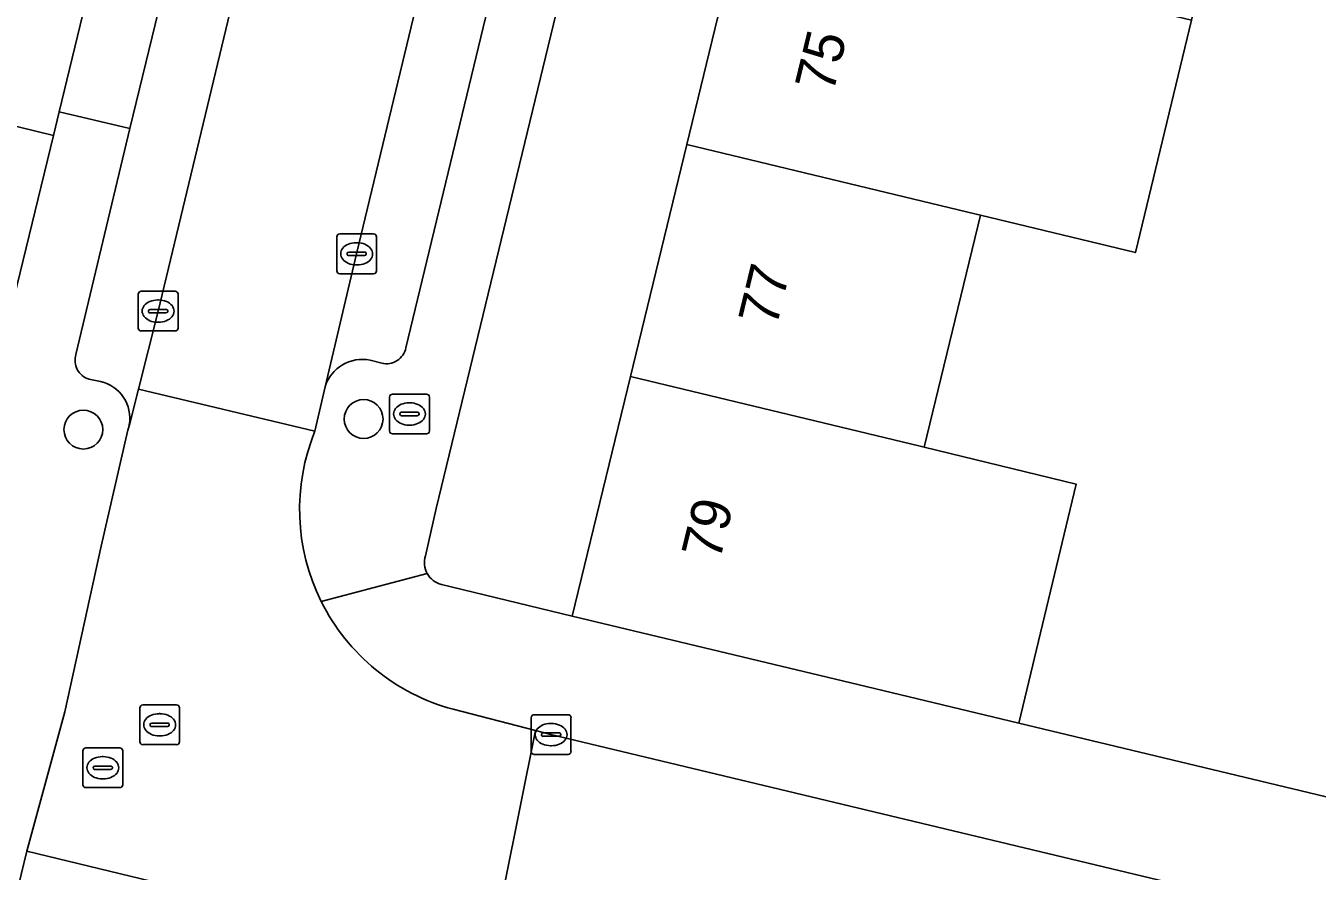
# Model space of a CAD drawing. Extents: x 162803 to 163818, y 381639 to 382475.
# Drawn here: x 163658.83 to 163691.31, y 382022 to 382043.26 of the extents above; entities that cross this region are included whole.
import ezdxf

# ---------------------------------------------------------------- set-up
doc = ezdxf.new("R2010")
doc.units = 0
for name, color, linetype in [('IMGEO_Boom', 7, 'Continuous'), ('IMGEO_Brandkraan', 7, 'Continuous'), ('IMGEO_Erf', 7, 'Continuous'), ('IMGEO_Kolk', 7, 'Continuous'), ('IMGEO_Muur', 7, 'Continuous'), ('IMGEO_Pand', 7, 'Continuous'), ('IMGEO_Pand_nummerreeks', 7, 'Continuous'), ('IMGEO_Parkeervlak_open', 7, 'Continuous'), ('IMGEO_Rijbaan_lokaal_open', 7, 'Continuous'), ('IMGEO_Rioolput', 7, 'Continuous'), ('IMGEO_Voetpad_open', 7, 'Continuous')]:
    doc.layers.add(name, color=color, linetype=linetype)

msp = doc.modelspace()

# ---------------------------------------------------------------- linework, layer by layer
at = {"layer": 'IMGEO_Boom'}
for centre in [(163660.28, 382033.104), (163667.328, 382033.37)]:
    msp.add_circle(centre, 0.489, dxfattribs=at)
at = {"layer": 'IMGEO_Brandkraan'}
for p, q in [((163667.982, 382033.07), (163667.982, 382033.922)), ((163668.057, 382033.996), (163668.909, 382033.996)), ((163668.983, 382033.922), (163668.983, 382033.07)), ((163668.47, 382033.776), (163668.495, 382033.776)), ((163668.241, 382033.49), (163668.241, 382033.502)), ((163668.679, 382033.453), (163668.281, 382033.453)), ((163668.284, 382033.539), (163668.682, 382033.539)), ((163668.725, 382033.502), (163668.725, 382033.49)), ((163668.909, 382032.996), (163668.057, 382032.996)), ((163668.493, 382033.216), (163668.468, 382033.216))]:
    msp.add_line(p, q, dxfattribs=at)
for points in [[(163667.982, 382033.07), (163667.982, 382033.922)], [(163668.057, 382033.996), (163668.909, 382033.996)], [(163668.983, 382033.922), (163668.983, 382033.07)], [(163668.909, 382032.996), (163668.057, 382032.996)]]:
    msp.add_lwpolyline(points, dxfattribs=at)
for centre, radius, start, end in [((163668.059, 382033.92), 0.0765, 91.552, 178.448), ((163668.059, 382033.92), 0.0765, 91.552, 178.448), ((163668.907, 382033.92), 0.0765, 1.552, 88.448), ((163668.907, 382033.92), 0.0765, 1.552, 88.448), ((163668.281, 382033.499), 0.0403, 85.8775, 175.7526), ((163668.278, 382033.489), 0.0366, 178.938, 274.7102), ((163668.682, 382033.496), 0.043, 264.8664, 352.4533), ((163668.686, 382033.501), 0.0386, 1.7309, 96.639), ((163668.059, 382033.072), 0.0765, 181.552, 268.448), ((163668.059, 382033.072), 0.0765, 181.552, 268.448), ((163668.907, 382033.072), 0.0765, 271.552, 358.448), ((163668.907, 382033.072), 0.0765, 271.552, 358.448)]:
    msp.add_arc(centre, radius, start, end, dxfattribs=at)
for centre, major_axis, ratio, start_param, end_param in [((163668.469, 382033.496), (-0.387, 0.002), 0.722429, 4.712389, 7.853982), ((163668.494, 382033.496), (-0.39, 0.002), 0.717154, 1.570796, 4.712389)]:
    msp.add_ellipse(centre, major_axis=major_axis, ratio=ratio, start_param=start_param, end_param=end_param, dxfattribs=at)
at = {"layer": 'IMGEO_Erf'}
for points in [[(163678.29, 382051.957), (163679.706, 382057.794), (163681.141, 382063.708), (163677.277, 382064.666), (163669.15, 382031.115), (163668.882, 382029.928)], [(163701.599, 382058.473), (163688.527, 382061.917), (163687.094, 382056.011), (163691.303, 382054.996), (163689.896, 382049.161), (163689.568, 382049.24), (163688.152, 382043.404), (163686.743, 382037.555), (163682.845, 382038.494), (163681.429, 382032.659), (163685.25, 382031.731), (163683.81, 382025.721), (163692.735, 382023.582)], [(163669.288, 382029.21), (163672.578, 382028.412), (163674.04, 382034.44), (163675.456, 382040.275), (163676.875, 382046.122), (163678.29, 382051.957)], [(163659.527, 382040.504), (163653.778, 382041.907)], [(163651.195, 382006.406), (163654.772, 382021.002), (163659.527, 382040.504)]]:
    msp.add_lwpolyline(points, dxfattribs=at)
for centre, radius, start, end in [((163669.427, 382029.76), 0.57, 162.8919, 209.3662), ((163669.426, 382029.764), 0.571, 209.715, 256.0348)]:
    msp.add_arc(centre, radius, start, end, dxfattribs=at)
at = {"layer": 'IMGEO_Kolk'}
for p, q in [((163666.653, 382037.099), (163666.653, 382037.951)), ((163666.728, 382038.025), (163667.58, 382038.025)), ((163667.141, 382037.805), (163667.166, 382037.805)), ((163667.654, 382037.951), (163667.654, 382037.099)), ((163666.912, 382037.519), (163666.912, 382037.531)), ((163667.35, 382037.482), (163666.952, 382037.482)), ((163666.955, 382037.568), (163667.353, 382037.568)), ((163667.396, 382037.531), (163667.396, 382037.519)), ((163667.164, 382037.245), (163667.139, 382037.245)), ((163667.58, 382037.025), (163666.728, 382037.025)), ((163661.659, 382035.658), (163661.659, 382036.51)), ((163661.734, 382036.584), (163662.586, 382036.584)), ((163662.66, 382036.51), (163662.66, 382035.658)), ((163662.147, 382036.364), (163662.172, 382036.364)), ((163661.918, 382036.078), (163661.918, 382036.09)), ((163662.356, 382036.041), (163661.958, 382036.041)), ((163661.961, 382036.127), (163662.359, 382036.127)), ((163662.402, 382036.09), (163662.402, 382036.078)), ((163662.586, 382035.584), (163661.734, 382035.584)), ((163662.17, 382035.804), (163662.145, 382035.804)), ((163671.544, 382025.005), (163671.544, 382025.857)), ((163671.619, 382025.931), (163672.471, 382025.931)), ((163672.545, 382025.857), (163672.545, 382025.005)), ((163671.803, 382025.425), (163671.803, 382025.437)), ((163671.846, 382025.474), (163672.244, 382025.474)), ((163672.032, 382025.711), (163672.057, 382025.711)), ((163672.287, 382025.437), (163672.287, 382025.425)), ((163672.241, 382025.388), (163671.843, 382025.388)), ((163672.055, 382025.151), (163672.03, 382025.151)), ((163672.471, 382024.931), (163671.619, 382024.931))]:
    msp.add_line(p, q, dxfattribs=at)
for points in [[(163666.653, 382037.099), (163666.653, 382037.951)], [(163666.728, 382038.025), (163667.58, 382038.025)], [(163667.654, 382037.951), (163667.654, 382037.099)], [(163667.58, 382037.025), (163666.728, 382037.025)], [(163661.659, 382035.658), (163661.659, 382036.51)], [(163661.734, 382036.584), (163662.586, 382036.584)], [(163662.66, 382036.51), (163662.66, 382035.658)], [(163662.586, 382035.584), (163661.734, 382035.584)], [(163671.544, 382025.005), (163671.544, 382025.857)], [(163671.619, 382025.931), (163672.471, 382025.931)], [(163672.545, 382025.857), (163672.545, 382025.005)], [(163672.471, 382024.931), (163671.619, 382024.931)]]:
    msp.add_lwpolyline(points, dxfattribs=at)
for centre, radius, start, end in [((163666.73, 382037.949), 0.0765, 91.552, 178.448), ((163666.73, 382037.949), 0.0765, 91.552, 178.448), ((163667.578, 382037.949), 0.0765, 1.552, 88.448), ((163667.578, 382037.949), 0.0765, 1.552, 88.448), ((163666.952, 382037.528), 0.0403, 85.8775, 175.7526), ((163666.949, 382037.518), 0.0366, 178.938, 274.7102), ((163667.353, 382037.525), 0.043, 264.8664, 352.4533), ((163667.357, 382037.53), 0.0386, 1.7309, 96.639), ((163666.73, 382037.101), 0.0765, 181.552, 268.448), ((163666.73, 382037.101), 0.0765, 181.552, 268.448), ((163667.578, 382037.101), 0.0765, 271.552, 358.448), ((163667.578, 382037.101), 0.0765, 271.552, 358.448), ((163661.736, 382036.508), 0.0765, 91.552, 178.448), ((163661.736, 382036.508), 0.0765, 91.552, 178.448), ((163662.584, 382036.508), 0.0765, 1.552, 88.448), ((163662.584, 382036.508), 0.0765, 1.552, 88.448), ((163661.958, 382036.087), 0.0403, 85.8775, 175.7526), ((163661.955, 382036.077), 0.0366, 178.938, 274.7102), ((163662.359, 382036.084), 0.043, 264.8664, 352.4533), ((163662.363, 382036.089), 0.0386, 1.7309, 96.639), ((163661.736, 382035.66), 0.0765, 181.552, 268.448), ((163661.736, 382035.66), 0.0765, 181.552, 268.448), ((163662.584, 382035.66), 0.0765, 271.552, 358.448), ((163662.584, 382035.66), 0.0765, 271.552, 358.448), ((163671.621, 382025.855), 0.0765, 91.552, 178.448), ((163671.621, 382025.855), 0.0765, 91.552, 178.448), ((163672.469, 382025.855), 0.0765, 1.552, 88.448), ((163672.469, 382025.855), 0.0765, 1.552, 88.448), ((163671.843, 382025.434), 0.0403, 85.8775, 175.7526), ((163672.248, 382025.436), 0.0386, 1.7309, 96.639), ((163671.84, 382025.424), 0.0366, 178.938, 274.7102), ((163672.244, 382025.431), 0.043, 264.8664, 352.4533), ((163671.621, 382025.007), 0.0765, 181.552, 268.448), ((163671.621, 382025.007), 0.0765, 181.552, 268.448), ((163672.469, 382025.007), 0.0765, 271.552, 358.448), ((163672.469, 382025.007), 0.0765, 271.552, 358.448)]:
    msp.add_arc(centre, radius, start, end, dxfattribs=at)
for centre, major_axis, ratio, start_param, end_param in [((163667.14, 382037.525), (-0.387, 0.002), 0.722429, 4.712389, 7.853982), ((163667.165, 382037.525), (-0.39, 0.002), 0.717154, 1.570796, 4.712389), ((163662.146, 382036.084), (-0.387, 0.002), 0.722429, 4.712389, 7.853982), ((163662.171, 382036.084), (-0.39, 0.002), 0.717154, 1.570796, 4.712389), ((163672.031, 382025.431), (-0.387, 0.002), 0.722429, 4.712389, 7.853982), ((163672.056, 382025.431), (-0.39, 0.002), 0.717154, 1.570796, 4.712389)]:
    msp.add_ellipse(centre, major_axis=major_axis, ratio=ratio, start_param=start_param, end_param=end_param, dxfattribs=at)
at = {"layer": 'IMGEO_Muur'}
msp.add_lwpolyline([(163683.81, 382025.721), (163692.735, 382023.582)], dxfattribs=at)
at = {"layer": 'IMGEO_Pand'}
for points in [[(163659.672, 382041.1), (163660.395, 382044.081), (163660.518, 382044.589), (163654.767, 382045.959), (163653.778, 382041.907), (163659.527, 382040.504)], [(163688.152, 382043.404), (163684.263, 382044.341), (163684.147, 382044.369), (163676.875, 382046.122), (163675.456, 382040.275), (163682.737, 382038.52), (163682.845, 382038.494), (163686.743, 382037.555)], [(163675.456, 382040.275), (163674.04, 382034.44), (163681.329, 382032.683), (163681.429, 382032.659), (163682.845, 382038.494), (163682.737, 382038.52)], [(163681.429, 382032.659), (163681.329, 382032.683), (163674.04, 382034.44), (163672.578, 382028.412), (163679.969, 382026.641), (163683.81, 382025.721), (163685.25, 382031.731)]]:
    msp.add_lwpolyline(points, close=True, dxfattribs=at)
at = {"layer": 'IMGEO_Parkeervlak_open'}
for points in [[(163661.436, 382033.227), (163661.662, 382034.118), (163662.157, 382036.083), (163665.825, 382051.343), (163668.113, 382060.916), (163668.724, 382063.268)], [(163666.674, 382062.242), (163662.173, 382043.634), (163661.448, 382040.679), (163660.091, 382034.993)], [(163673.137, 382054.87), (163674.868, 382061.895), (163673.159, 382062.316), (163672.96, 382061.542), (163670.446, 382051.22), (163667.149, 382037.525), (163666.359, 382034.178)], [(163668.393, 382035.163), (163672.404, 382051.806)], [(163667.497, 382034.85), (163667.784, 382034.776)], [(163660.421, 382034.37), (163660.713, 382034.311)]]:
    msp.add_lwpolyline(points, dxfattribs=at)
for centre, radius, start, end in [((163660.565, 382034.845), 0.496, 162.6516, 253.1683), ((163667.297, 382033.888), 0.982, 78.2782, 162.8463), ((163667.904, 382035.26), 0.499, 256.0991, 348.7702), ((163660.501, 382033.387), 0.948, 350.3141, 77.0905)]:
    msp.add_arc(centre, radius, start, end, dxfattribs=at)
at = {"layer": 'IMGEO_Rijbaan_lokaal_open'}
for points in [[(163661.662, 382034.118), (163666.105, 382033.068), (163666.359, 382034.178), (163667.149, 382037.525), (163670.446, 382051.22), (163672.96, 382061.542), (163673.159, 382062.316), (163668.76, 382063.423), (163668.724, 382063.268), (163668.113, 382060.916), (163665.825, 382051.343), (163662.157, 382036.083)], [(163700.373, 382018.649), (163696.893, 382019.494), (163696.4, 382019.614), (163692.815, 382020.484), (163691.087, 382020.869), (163672.041, 382025.43), (163671.65, 382025.532), (163670.479, 382019.69), (163689.854, 382014.976), (163718.389, 382007.999), (163720.727, 382007.439), (163726.877, 382005.867), (163728.467, 382005.464), (163729.884, 382011.377), (163728.699, 382011.681), (163725.348, 382012.544), (163724.844, 382012.666), (163722.135, 382013.324)]]:
    msp.add_lwpolyline(points, close=True, dxfattribs=at)
msp.add_lwpolyline([(163666.105, 382033.068), (163661.662, 382034.118), (163661.436, 382033.227), (163661.402, 382033.088), (163660.724, 382030.17), (163659.812, 382026.002), (163658.854, 382022.502), (163666.928, 382020.549), (163670.479, 382019.69), (163671.65, 382025.532), (163669.583, 382026.068)], dxfattribs=at)
for centre, radius, start, end in [((163670.928, 382031.099), 5.21, 157.7913, 206.4044), ((163670.924, 382031.097), 5.205, 206.4124, 255.0746)]:
    msp.add_arc(centre, radius, start, end, dxfattribs=at)
at = {"layer": 'IMGEO_Rioolput'}
for p, q in [((163661.698, 382025.252), (163661.698, 382026.104)), ((163661.773, 382026.178), (163662.625, 382026.178)), ((163662.699, 382026.104), (163662.699, 382025.252)), ((163662.186, 382025.958), (163662.211, 382025.958)), ((163661.957, 382025.672), (163661.957, 382025.684)), ((163662.395, 382025.635), (163661.997, 382025.635)), ((163662, 382025.721), (163662.398, 382025.721)), ((163662.441, 382025.684), (163662.441, 382025.672)), ((163662.625, 382025.178), (163661.773, 382025.178)), ((163662.209, 382025.398), (163662.184, 382025.398)), ((163660.268, 382024.171), (163660.268, 382025.023)), ((163660.343, 382025.097), (163661.195, 382025.097)), ((163660.756, 382024.877), (163660.781, 382024.877)), ((163661.269, 382025.023), (163661.269, 382024.171)), ((163660.527, 382024.591), (163660.527, 382024.603)), ((163660.965, 382024.554), (163660.567, 382024.554)), ((163660.57, 382024.64), (163660.968, 382024.64)), ((163661.011, 382024.603), (163661.011, 382024.591)), ((163660.779, 382024.317), (163660.754, 382024.317)), ((163661.195, 382024.097), (163660.343, 382024.097))]:
    msp.add_line(p, q, dxfattribs=at)
for points in [[(163661.698, 382025.252), (163661.698, 382026.104)], [(163661.773, 382026.178), (163662.625, 382026.178)], [(163662.699, 382026.104), (163662.699, 382025.252)], [(163662.625, 382025.178), (163661.773, 382025.178)], [(163660.268, 382024.171), (163660.268, 382025.023)], [(163660.343, 382025.097), (163661.195, 382025.097)], [(163661.269, 382025.023), (163661.269, 382024.171)], [(163661.195, 382024.097), (163660.343, 382024.097)]]:
    msp.add_lwpolyline(points, dxfattribs=at)
for centre, radius, start, end in [((163661.775, 382026.102), 0.0765, 91.552, 178.448), ((163661.775, 382026.102), 0.0765, 91.552, 178.448), ((163662.623, 382026.102), 0.0765, 1.552, 88.448), ((163662.623, 382026.102), 0.0765, 1.552, 88.448), ((163661.997, 382025.681), 0.0403, 85.8775, 175.7526), ((163661.994, 382025.671), 0.0366, 178.938, 274.7102), ((163662.398, 382025.678), 0.043, 264.8664, 352.4533), ((163662.402, 382025.683), 0.0386, 1.7309, 96.639), ((163661.775, 382025.254), 0.0765, 181.552, 268.448), ((163661.775, 382025.254), 0.0765, 181.552, 268.448), ((163662.623, 382025.254), 0.0765, 271.552, 358.448), ((163662.623, 382025.254), 0.0765, 271.552, 358.448), ((163660.345, 382025.021), 0.0765, 91.552, 178.448), ((163660.345, 382025.021), 0.0765, 91.552, 178.448), ((163661.193, 382025.021), 0.0765, 1.552, 88.448), ((163661.193, 382025.021), 0.0765, 1.552, 88.448), ((163660.567, 382024.6), 0.0403, 85.8775, 175.7526), ((163660.564, 382024.59), 0.0366, 178.938, 274.7102), ((163660.968, 382024.597), 0.043, 264.8664, 352.4533), ((163660.972, 382024.602), 0.0386, 1.7309, 96.639), ((163660.345, 382024.173), 0.0765, 181.552, 268.448), ((163660.345, 382024.173), 0.0765, 181.552, 268.448), ((163661.193, 382024.173), 0.0765, 271.552, 358.448), ((163661.193, 382024.173), 0.0765, 271.552, 358.448)]:
    msp.add_arc(centre, radius, start, end, dxfattribs=at)
for centre, major_axis, ratio, start_param, end_param in [((163662.185, 382025.678), (-0.387, 0.002), 0.722429, 4.712389, 7.853982), ((163662.21, 382025.678), (-0.39, 0.002), 0.717154, 1.570796, 4.712389), ((163660.755, 382024.597), (-0.387, 0.002), 0.722429, 4.712389, 7.853982), ((163660.78, 382024.597), (-0.39, 0.002), 0.717154, 1.570796, 4.712389)]:
    msp.add_ellipse(centre, major_axis=major_axis, ratio=ratio, start_param=start_param, end_param=end_param, dxfattribs=at)
at = {"layer": 'IMGEO_Voetpad_open'}
for points in [[(163668.882, 382029.928), (163669.15, 382031.115), (163677.277, 382064.666), (163677.713, 382066.467), (163691.802, 382124.629)], [(163672.404, 382051.806), (163668.393, 382035.163)], [(163660.091, 382034.993), (163661.448, 382040.679), (163659.672, 382041.1), (163659.527, 382040.504), (163654.772, 382021.002), (163658.284, 382020.151), (163658.854, 382022.502), (163659.812, 382026.002), (163660.724, 382030.17)], [(163667.784, 382034.776), (163667.497, 382034.85)], [(163660.713, 382034.311), (163660.421, 382034.37)], [(163666.359, 382034.178), (163666.105, 382033.068)], [(163660.724, 382030.17), (163661.402, 382033.088), (163661.436, 382033.227)], [(163666.262, 382028.782), (163668.93, 382029.481)], [(163668.93, 382029.481), (163666.262, 382028.782)], [(163698.108, 382022.284), (163697.972, 382022.317), (163696.66, 382022.633), (163692.735, 382023.582), (163683.81, 382025.721), (163679.969, 382026.641), (163672.578, 382028.412), (163669.288, 382029.21)], [(163669.583, 382026.068), (163671.65, 382025.532), (163672.041, 382025.43), (163691.087, 382020.869), (163692.815, 382020.484), (163696.4, 382019.614), (163696.893, 382019.494), (163700.373, 382018.649), (163722.135, 382013.324), (163724.844, 382012.666), (163725.61, 382015.642), (163722.024, 382016.504), (163714.623, 382018.287), (163702.069, 382021.326), (163698.108, 382022.284)]]:
    msp.add_lwpolyline(points, dxfattribs=at)
for points in [[(163659.672, 382041.1), (163661.448, 382040.679), (163662.173, 382043.634), (163660.395, 382044.081)], [(163689.854, 382014.976), (163670.479, 382019.69), (163666.928, 382020.549), (163658.854, 382022.502), (163658.284, 382020.151), (163666.215, 382018.231), (163668.349, 382017.714), (163713.974, 382006.444), (163714.576, 382006.296), (163716.275, 382005.874), (163716.869, 382005.726), (163728.935, 382002.916), (163729.319, 382005.259), (163728.467, 382005.464), (163726.877, 382005.867), (163720.727, 382007.439), (163718.389, 382007.999)]]:
    msp.add_lwpolyline(points, close=True, dxfattribs=at)
for centre, radius, start, end in [((163660.565, 382034.845), 0.496, 162.6516, 253.1683), ((163667.297, 382033.888), 0.982, 78.2782, 162.8463), ((163667.904, 382035.26), 0.499, 256.0991, 348.7702), ((163660.501, 382033.387), 0.948, 350.3141, 77.0905), ((163670.928, 382031.099), 5.21, 157.7913, 206.4044), ((163669.427, 382029.76), 0.57, 162.8919, 209.3662), ((163669.426, 382029.764), 0.571, 209.715, 256.0348), ((163670.924, 382031.097), 5.205, 206.4124, 255.0746)]:
    msp.add_arc(centre, radius, start, end, dxfattribs=at)

# ---------------------------------------------------------------- texts
at = {"layer": 'IMGEO_Pand_nummerreeks'}
for s, rotation, p in [('75', 76.3638, (163679.138, 382041.542)), ('77', 76.3632, (163677.712, 382035.659)), ('79', 76.3632, (163676.285, 382029.777))]:
    msp.add_text(s, height=1, rotation=rotation, dxfattribs=at).set_placement(p)

doc.saveas('drawing.dxf')
